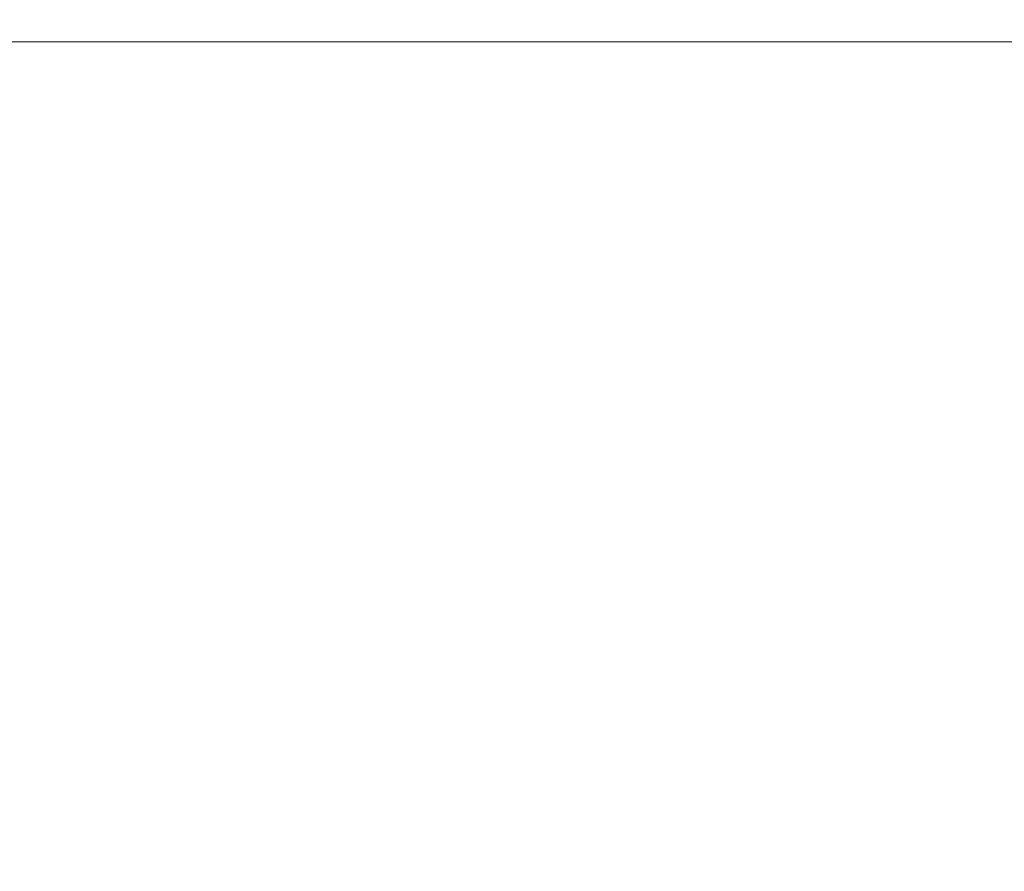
# Model space of a CAD drawing. Header units: inches. Extents: x 1 to 669, y 0 to 417.
# Tile 260 of 317: x 328.71 to 333.08, y 269.04 to 272.82. Entities that reach past the tile are written whole.
import ezdxf

# ---------------------------------------------------------------- set-up
doc = ezdxf.new("R2010")
doc.units = ezdxf.units.IN
doc.header["$LTSCALE"] = 12
doc.header["$MEASUREMENT"] = 0
doc.layers.add('D', color=2, linetype='CONTINUOUS')
doc.layers.add('X', color=1, linetype='CONTINUOUS')
doc.styles.get("Standard").update_dxf_attribs({"font": 'SIMPLEX.SHX', "width": 0.875})
doc.dimstyles.new('STANDARD$0', dxfattribs={"dimscale": 32, "dimtxt": 0.09375, "dimasz": 0.0625, "dimexe": 0.03125, "dimexo": 0.03125, "dimgap": 0.03125, "dimtad": 1, "dimtih": 1, "dimtoh": 1, "dimdec": 4, "dimzin": 12, "dimdsep": 46, "dimlunit": 5, "dimtxsty": 'Standard', "dimcen": -0.03125, "dimclrd": 256, "dimclre": 256, "dimclrt": 256, "dimadec": 0, "dimazin": 0, "dimtfac": 0.875, "dimtdec": 4, "dimtofl": 0, "dimtmove": 0, "dimatfit": 3, "dimfxl": 0, "dimtolj": 1, "dimtzin": 12, "dimlwd": 13, "dimlwe": 13, "dimarcsym": 0})

# ---------------------------------------------------------------- blocks, each defined once
blk = doc.blocks.new('*D70')
at = {"layer": 'D', "lineweight": 13}
for p, q in [((326.4905, 290.2836), (424.5308, 290.2836)), ((423.5308, 288.2836), (423.5308, 251.8455)), ((423.5308, 170.7758), (423.5308, 243.7205)), ((367.385, 168.7758), (424.5308, 168.7758))]:
    blk.add_line(p, q, dxfattribs=at)
at = {"layer": 'D'}
for points in [[(423.1975, 288.2836), (423.8642, 288.2836), (423.5308, 290.2836)], [(423.1975, 170.7758), (423.8642, 170.7758), (423.5308, 168.7758)]]:
    blk.add_solid(points, dxfattribs=at)
at = {"layer": 'D', "insert": (423.5308, 247.783), "char_height": 3, "attachment_point": 5}
blk.add_mtext('\\A1;121{\\H0.875x;\\S1/2;}{}{\\C2;%%p1}', dxfattribs=at)

msp = doc.modelspace()

# ---------------------------------------------------------------- linework, layer by layer
at = {"layer": 'X', "lineweight": 0}
msp.add_line((326.52065, 272.72576), (340.51425, 272.72576), dxfattribs=at)

# ---------------------------------------------------------------- dimensions: what is measured, and where the dimension line sits
at = {"layer": 'D'}
dim = msp.add_linear_dim(base=(423.53082, 168.77576), p1=(325.49053, 290.28358), p2=(366.38499, 168.77576), angle=90, text='<>{}{\\C2;%%p1}', dimstyle='STANDARD$0', override={"dimdec": 1, "dimtp": 1, "dimtm": 1, "dimarcsym": 1}, dxfattribs=at)
dim.commit()
dim.dimension.update_dxf_attribs({"geometry": '*D70', "text_midpoint": (423.53082, 247.78297), "dimtype": 160})

doc.saveas('drawing.dxf')
